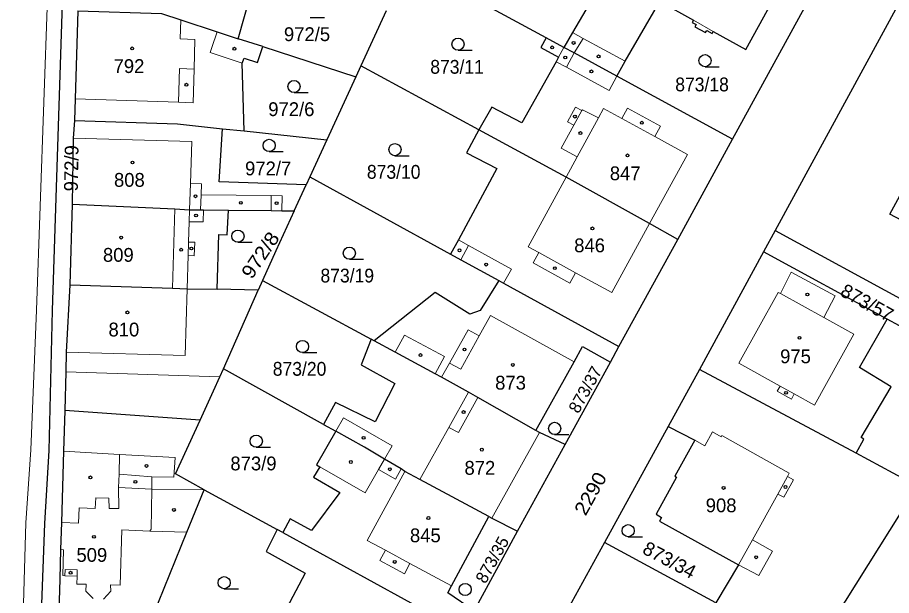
# Model space of a CAD drawing. Extents: x -679733 to -673243, y -1075091 to -1066557.
# Drawn here: x -676566.1 to -676458.4, y -1070888.4 to -1070817.2 of the extents above; entities that cross this region are included whole.
import ezdxf
from ezdxf.enums import TextEntityAlignment as Align

# ---------------------------------------------------------------- set-up
doc = ezdxf.new("R2010")
doc.units = 0
doc.header["$LTSCALE"] = 0.68
for name, color, linetype, lineweight in [('1', 7, 'Continuous', 25), ('3', 7, 'Continuous', 25), ('4', 7, 'Continuous', 13), ('5', 7, 'Continuous', 25)]:
    doc.layers.add(name, color=color, linetype=linetype, lineweight=lineweight)
doc.layers.add('2', color=7, linetype='Continuous')

msp = doc.modelspace()

# ---------------------------------------------------------------- linework, layer by layer
at = {"layer": '1'}
for p, q in [((-676477.95, -1070832.21), (-676465.96, -1070810.31)), ((-676500.94, -1070819.73), (-676510.57, -1070814.5)), ((-676457.4, -1070815.33), (-676472.72, -1070843.49)), ((-676520.66, -1070816.43), (-676523.76, -1070823.17)), ((-676535.86, -1070820.82), (-676538.87, -1070819.84)), ((-676535.86, -1070820.82), (-676524.4, -1070824.56)), ((-676524.4, -1070824.56), (-676527.96, -1070832.3)), ((-676538.15, -1070831.21), (-676527.96, -1070832.3)), ((-676530.05, -1070836.86), (-676530.5, -1070837.83)), ((-676531.98, -1070841.06), (-676530.5, -1070837.83)), ((-676472.72, -1070843.49), (-676474.16, -1070846.12)), ((-676535.87, -1070849.64), (-676522.51, -1070856.86)), ((-676445.79, -1070861.55), (-676458.9, -1070854.42)), ((-676522.11, -1070857.08), (-676522.51, -1070856.86)), ((-676498.6, -1070869.85), (-676493, -1070859.68)), ((-676528.35, -1070867.39), (-676540.71, -1070860.51)), ((-676485.89, -1070867.62), (-676493.73, -1070881.91)), ((-676543.07, -1070875.41), (-676534.07, -1070880.33)), ((-676533.39, -1070880.7), (-676534.07, -1070880.33)), ((-676533.39, -1070880.7), (-676511.19, -1070892.84)), ((-676509.81, -1070890.32), (-676504.48, -1070880.54))]:
    msp.add_line(p, q, dxfattribs=at)
for points in [[(-676565.16, -1070934.01), (-676565.13, -1070933.22), (-676563.95, -1070912.72), (-676562.69, -1070879.56), (-676562.18, -1070870.58), (-676561.76, -1070853.32), (-676560.29, -1070807.87), (-676559.86, -1070803.11), (-676559.88, -1070799.2), (-676559.64, -1070788.06), (-676558.71, -1070777.35)], [(-676485.78, -1070798.78), (-676497.68, -1070819.1), (-676498.75, -1070820.92)], [(-676492.23, -1070824.46), (-676491.18, -1070822.63), (-676486.93, -1070815.25), (-676482.79, -1070817.57), (-676482.94, -1070817.83), (-676482.45, -1070818.1), (-676482.59, -1070818.37), (-676481.29, -1070819.1), (-676481.14, -1070818.84), (-676480.49, -1070819.2), (-676480.35, -1070818.94), (-676476.33, -1070821.19), (-676471.17, -1070811.81), (-676470.98, -1070811.18), (-676471.19, -1070810.54), (-676472.7, -1070809.74), (-676473.29, -1070809.87), (-676473.72, -1070810.43), (-676482.08, -1070805.93), (-676479.98, -1070802.16)], [(-676538.87, -1070819.84), (-676536.56, -1070811.58), (-676535.65, -1070812.02), (-676534.78, -1070810.26), (-676534.58, -1070809.86)], [(-676558.63, -1070816.42), (-676558.98, -1070827.27), (-676559.06, -1070829.92)], [(-676558.63, -1070816.42), (-676548.33, -1070816.75), (-676545.96, -1070817.53), (-676541.49, -1070818.99), (-676538.87, -1070819.84)], [(-676500.94, -1070819.73), (-676501.6, -1070820.93), (-676499.4, -1070822.13), (-676499.7, -1070822.68), (-676503.92, -1070830.23), (-676507.61, -1070828.26), (-676509.23, -1070831.06)], [(-676492.23, -1070824.46), (-676497.49, -1070821.6), (-676498.75, -1070820.92), (-676500.94, -1070819.73)], [(-676538.15, -1070831.21), (-676538.38, -1070822.84), (-676538.13, -1070822.24), (-676536.5, -1070822.77), (-676535.86, -1070820.82)], [(-676509.23, -1070831.06), (-676523.76, -1070823.17), (-676524.4, -1070824.56)], [(-676484.69, -1070844.59), (-676477.95, -1070832.21), (-676492.23, -1070824.46)], [(-676559.06, -1070829.92), (-676559.22, -1070832.08), (-676559.36, -1070840.25), (-676559.64, -1070850.18)], [(-676559.06, -1070829.92), (-676546.37, -1070830.33), (-676540.8, -1070830.93), (-676538.15, -1070831.21)], [(-676530.5, -1070837.83), (-676541.24, -1070837.5), (-676540.8, -1070830.93)], [(-676509.23, -1070831.06), (-676510.74, -1070833.89), (-676506.99, -1070835.83), (-676511.73, -1070844.64), (-676512.7, -1070846.39)], [(-676484.69, -1070844.59), (-676488.19, -1070842.63), (-676498.48, -1070836.91), (-676509.23, -1070831.06)], [(-676527.96, -1070832.3), (-676530.05, -1070836.86), (-676512.7, -1070846.39)], [(-676559.36, -1070840.25), (-676546.67, -1070840.82), (-676544.87, -1070840.91), (-676543.52, -1070840.92), (-676543.17, -1070840.93), (-676540.07, -1070840.96)], [(-676541.47, -1070850.71), (-676541.26, -1070843.97), (-676540.26, -1070844), (-676540.07, -1070840.96)], [(-676540.07, -1070840.96), (-676534.83, -1070841.03), (-676533.52, -1070841.04), (-676531.98, -1070841.06)], [(-676531.98, -1070841.06), (-676534.25, -1070846), (-676535.87, -1070849.64), (-676536.4, -1070850.82)], [(-676472.72, -1070843.49), (-676456.42, -1070852.35), (-676452.56, -1070846.52), (-676440.21, -1070853.23)], [(-676506.76, -1070849.65), (-676506.17, -1070849.97), (-676491.96, -1070857.78), (-676484.69, -1070844.59)], [(-676458.9, -1070854.42), (-676474.16, -1070846.12), (-676482.05, -1070860.61)], [(-676512.7, -1070846.39), (-676511.44, -1070847.08), (-676506.76, -1070849.65)], [(-676559.64, -1070850.18), (-676560.07, -1070858.48), (-676560.11, -1070860.87), (-676560.25, -1070865.66)], [(-676559.64, -1070850.18), (-676546.97, -1070850.59), (-676545.17, -1070850.65), (-676541.47, -1070850.71)], [(-676506.76, -1070849.65), (-676509.06, -1070853.33), (-676510.33, -1070853.77), (-676514.61, -1070851.13), (-676522.11, -1070857.08)], [(-676540.71, -1070860.51), (-676536.4, -1070850.82), (-676541.47, -1070850.71)], [(-676462.72, -1070870.93), (-676461.78, -1070869.17), (-676462.13, -1070868.98), (-676458.43, -1070862.72), (-676462.32, -1070860.36), (-676458.9, -1070854.42)], [(-676522.51, -1070856.86), (-676523.72, -1070860.02), (-676519.56, -1070862.32), (-676522.01, -1070867.04), (-676526.91, -1070864.65), (-676528.35, -1070867.39), (-676526.86, -1070868.22)], [(-676502.19, -1070868.13), (-676509.34, -1070864.06), (-676510.5, -1070863.4), (-676513.81, -1070861.56), (-676514.61, -1070861.13), (-676519.52, -1070858.48), (-676522.11, -1070857.08)], [(-676502.19, -1070868.13), (-676497.49, -1070859.65), (-676496.45, -1070857.78), (-676493, -1070859.68), (-676491.96, -1070857.78)], [(-676543.58, -1070866.84), (-676541.92, -1070863.23), (-676541.15, -1070861.5), (-676540.71, -1070860.51)], [(-676455.76, -1070875.93), (-676455.11, -1070875), (-676462.72, -1070870.93), (-676482.05, -1070860.61), (-676485.89, -1070867.62)], [(-676560.25, -1070865.66), (-676560.4, -1070870.68), (-676560.66, -1070879.44), (-676560.76, -1070882.8), (-676560.88, -1070886.45), (-676561.2, -1070897.13)], [(-676543.07, -1070875.41), (-676546.62, -1070873.47), (-676543.58, -1070866.84), (-676560.25, -1070865.66)], [(-676485.89, -1070867.62), (-676482.62, -1070869.31), (-676485.06, -1070873.76), (-676484.85, -1070873.88), (-676487.39, -1070878.44), (-676486.71, -1070878.82), (-676486.96, -1070879.28), (-676477.24, -1070884.67), (-676480.02, -1070889.34), (-676476.62, -1070891.18), (-676468.2, -1070895.75), (-676455.76, -1070875.93)], [(-676526.86, -1070868.22), (-676529.23, -1070872.36), (-676528.84, -1070872.58), (-676529.59, -1070873.88), (-676526.34, -1070875.75), (-676529.83, -1070880.45), (-676532.46, -1070879.01), (-676533.39, -1070880.7)], [(-676508.01, -1070878.72), (-676516.49, -1070874.16), (-676518.36, -1070873.16), (-676518.79, -1070872.85), (-676520.86, -1070871.66), (-676523.32, -1070870.19), (-676526.86, -1070868.22)], [(-676498.6, -1070869.85), (-676501.75, -1070868.37), (-676502.19, -1070868.13)], [(-676508.01, -1070878.72), (-676507.62, -1070878.94), (-676504.48, -1070880.54), (-676498.6, -1070869.85)], [(-676550.08, -1070892.7), (-676545.19, -1070880.65), (-676543.07, -1070875.41)], [(-676509.81, -1070890.32), (-676513.06, -1070888.1), (-676512.6, -1070887.25), (-676508.01, -1070878.72)], [(-676534.07, -1070880.33), (-676535.43, -1070883.03), (-676530.62, -1070885.69), (-676537.89, -1070899.44)], [(-676480.02, -1070889.34), (-676493.73, -1070881.91), (-676500.51, -1070894.23)]]:
    msp.add_lwpolyline(points, dxfattribs=at)
msp.add_lwpolyline([(-676458.59, -1070841.48), (-676453.37, -1070831.89), (-676443.64, -1070836.94), (-676448.91, -1070846.57)], close=True, dxfattribs=at)
at = {"layer": '3'}
for p, q in [((-676529.993, -1070817.23), (-676528.243, -1070817.23)), ((-676511.793, -1070821.27), (-676510.043, -1070821.27)), ((-676481.353, -1070823.3), (-676479.603, -1070823.3)), ((-676532.003, -1070826.48), (-676530.253, -1070826.48)), ((-676535.073, -1070833.74), (-676533.323, -1070833.74)), ((-676519.563, -1070834.26), (-676517.813, -1070834.26)), ((-676538.913, -1070844.92), (-676537.163, -1070844.92)), ((-676525.183, -1070847.01), (-676523.433, -1070847.01)), ((-676530.953, -1070858.52), (-676529.203, -1070858.52)), ((-676499.883, -1070868.61), (-676498.133, -1070868.61)), ((-676536.653, -1070870.19), (-676534.903, -1070870.19)), ((-676490.823, -1070881.21), (-676489.073, -1070881.21)), ((-676540.603, -1070887.62), (-676538.853, -1070887.62))]:
    msp.add_line(p, q, dxfattribs=at)
for centre in [(-676511.7929, -1070820.5198), (-676481.3529, -1070822.5498), (-676532.0029, -1070825.7298), (-676535.0729, -1070832.9898), (-676519.5629, -1070833.5098), (-676538.9129, -1070844.1698), (-676525.1829, -1070846.2598), (-676530.9529, -1070857.7698), (-676499.8829, -1070867.8598), (-676536.6529, -1070869.4398), (-676490.8229, -1070880.4598), (-676540.6029, -1070886.8698), (-676510.9129, -1070887.6998)]:
    msp.add_circle(centre, 0.75, dxfattribs=at)
at = {"layer": '4'}
for p, q in [((-676563.74, -1070853.28), (-676562.11, -1070807.84)), ((-676546.02, -1070819.88), (-676545.96, -1070817.53)), ((-676482.79, -1070817.57), (-676480.35, -1070818.94)), ((-676542.12, -1070820.94), (-676541.49, -1070818.99)), ((-676497.68, -1070819.1), (-676496.36, -1070819.82)), ((-676544.22, -1070819.93), (-676546.02, -1070819.88)), ((-676544.32, -1070823.58), (-676544.22, -1070819.93)), ((-676497.49, -1070821.6), (-676496.36, -1070819.82)), ((-676496.36, -1070819.82), (-676491.18, -1070822.63)), ((-676542.33, -1070821.55), (-676542.12, -1070820.94)), ((-676538.38, -1070822.84), (-676542.33, -1070821.55)), ((-676498.75, -1070820.92), (-676499.4, -1070822.13)), ((-676498.44, -1070823.36), (-676497.49, -1070821.6)), ((-676546.12, -1070823.53), (-676546.23, -1070827.68)), ((-676544.32, -1070823.58), (-676546.12, -1070823.53)), ((-676544.44, -1070827.74), (-676544.32, -1070823.58)), ((-676499.7, -1070822.68), (-676498.44, -1070823.36)), ((-676498.44, -1070823.36), (-676493.18, -1070826.22)), ((-676493.18, -1070826.22), (-676492.23, -1070824.46)), ((-676558.98, -1070827.27), (-676546.23, -1070827.68)), ((-676546.23, -1070827.68), (-676544.44, -1070827.74)), ((-676498.31, -1070830.08), (-676497.31, -1070828.26)), ((-676497.52, -1070830.51), (-676496.52, -1070828.69)), ((-676497.31, -1070828.26), (-676496.52, -1070828.69)), ((-676496.52, -1070828.69), (-676496.47, -1070828.6)), ((-676496.47, -1070828.6), (-676494.49, -1070829.59)), ((-676494.49, -1070829.59), (-676493.87, -1070828.45)), ((-676493.87, -1070828.45), (-676491.62, -1070829.68)), ((-676491.62, -1070829.68), (-676490.92, -1070828.39)), ((-676490.92, -1070828.39), (-676486.84, -1070830.61)), ((-676497.52, -1070830.51), (-676498.31, -1070830.08)), ((-676497.11, -1070834.4), (-676494.49, -1070829.59)), ((-676491.62, -1070829.68), (-676487.55, -1070831.9)), ((-676499.06, -1070833.34), (-676497.52, -1070830.51)), ((-676486.84, -1070830.61), (-676487.55, -1070831.9)), ((-676559.22, -1070832.08), (-676544.61, -1070832.49)), ((-676487.55, -1070831.9), (-676483.53, -1070834.1)), ((-676544.61, -1070832.49), (-676544.77, -1070837.69)), ((-676497.11, -1070834.4), (-676499.06, -1070833.34)), ((-676498.48, -1070836.91), (-676497.11, -1070834.4)), ((-676488.19, -1070842.63), (-676483.53, -1070834.1)), ((-676544.77, -1070837.69), (-676544.87, -1070840.91)), ((-676544.77, -1070837.69), (-676543.42, -1070837.73)), ((-676543.42, -1070837.73), (-676543.46, -1070839.08)), ((-676498.48, -1070836.91), (-676503.16, -1070845.49)), ((-676543.46, -1070839.08), (-676543.52, -1070840.92)), ((-676543.46, -1070839.08), (-676534.81, -1070839.18)), ((-676534.81, -1070839.18), (-676534.83, -1070841.03)), ((-676534.81, -1070839.18), (-676533.46, -1070839.2)), ((-676533.46, -1070839.2), (-676533.52, -1070841.04)), ((-676546.67, -1070840.82), (-676546.97, -1070850.59)), ((-676544.87, -1070840.91), (-676544.91, -1070842.4)), ((-676543.17, -1070840.93), (-676543.21, -1070842.42)), ((-676544.91, -1070842.4), (-676544.99, -1070844.9)), ((-676543.21, -1070842.42), (-676544.91, -1070842.4)), ((-676492.83, -1070851.12), (-676488.19, -1070842.63)), ((-676544.99, -1070844.9), (-676545.04, -1070846.55)), ((-676544.99, -1070844.9), (-676544.24, -1070844.93)), ((-676544.24, -1070844.93), (-676544.29, -1070846.58)), ((-676511.73, -1070844.64), (-676510.48, -1070845.33)), ((-676510.48, -1070845.33), (-676511.44, -1070847.08)), ((-676510.48, -1070845.33), (-676505.21, -1070848.22)), ((-676503.16, -1070845.49), (-676501.85, -1070846.2)), ((-676502.54, -1070847.46), (-676501.85, -1070846.2)), ((-676501.85, -1070846.2), (-676497.31, -1070848.68)), ((-676545.04, -1070846.55), (-676545.17, -1070850.65)), ((-676544.29, -1070846.58), (-676545.04, -1070846.55)), ((-676505.21, -1070848.22), (-676506.17, -1070849.97)), ((-676498, -1070849.97), (-676502.54, -1070847.46)), ((-676497.31, -1070848.68), (-676498, -1070849.97)), ((-676492.83, -1070851.12), (-676497.31, -1070848.68)), ((-676472.06, -1070851.25), (-676470.75, -1070848.59)), ((-676470.75, -1070848.59), (-676465.33, -1070851.51)), ((-676545.17, -1070850.65), (-676545.43, -1070858.89)), ((-676472.33, -1070851.1), (-676477.17, -1070859.84)), ((-676472.33, -1070851.1), (-676472.06, -1070851.25)), ((-676472.06, -1070851.25), (-676466.73, -1070854.21)), ((-676465.33, -1070851.51), (-676466.73, -1070854.21)), ((-676564.44, -1070870.48), (-676563.74, -1070853.28)), ((-676509.17, -1070856.45), (-676507.77, -1070853.95)), ((-676507.77, -1070853.95), (-676497.49, -1070859.65)), ((-676466.73, -1070854.21), (-676463.01, -1070856.26)), ((-676512.83, -1070859.81), (-676510.53, -1070855.7)), ((-676510.53, -1070855.7), (-676509.17, -1070856.45)), ((-676519.52, -1070858.48), (-676518.38, -1070856.37)), ((-676518.38, -1070856.37), (-676513.47, -1070859.02)), ((-676511.46, -1070860.57), (-676509.17, -1070856.45)), ((-676463.01, -1070856.26), (-676467.86, -1070865)), ((-676545.43, -1070858.89), (-676560.07, -1070858.48)), ((-676513.47, -1070859.02), (-676514.61, -1070861.13)), ((-676513.81, -1070861.56), (-676512.83, -1070859.81)), ((-676512.83, -1070859.81), (-676511.46, -1070860.57)), ((-676472.1, -1070862.65), (-676477.17, -1070859.84)), ((-676560.11, -1070860.87), (-676541.15, -1070861.5)), ((-676512.91, -1070867.73), (-676510.5, -1070863.4)), ((-676472.45, -1070863.28), (-676472.1, -1070862.65)), ((-676470.7, -1070864.25), (-676472.45, -1070863.28)), ((-676470.35, -1070863.62), (-676472.1, -1070862.65)), ((-676509.34, -1070864.06), (-676511.74, -1070868.38)), ((-676470.35, -1070863.62), (-676470.7, -1070864.25)), ((-676467.86, -1070865), (-676470.35, -1070863.62)), ((-676526.86, -1070868.22), (-676525.91, -1070866.56)), ((-676525.91, -1070866.56), (-676519.9, -1070870)), ((-676516.49, -1070874.16), (-676512.91, -1070867.73)), ((-676511.74, -1070868.38), (-676512.91, -1070867.73)), ((-676507.62, -1070878.94), (-676501.75, -1070868.37)), ((-676481.37, -1070870.01), (-676480.42, -1070868.3)), ((-676480.42, -1070868.3), (-676479.37, -1070868.89)), ((-676479.37, -1070868.89), (-676479.28, -1070868.72)), ((-676479.28, -1070868.72), (-676470.97, -1070873.36)), ((-676519.9, -1070870), (-676520.86, -1070871.66)), ((-676482.62, -1070869.31), (-676481.37, -1070870.01)), ((-676565.04, -1070879.51), (-676564.44, -1070870.48)), ((-676560.4, -1070870.68), (-676553.52, -1070871.07)), ((-676553.52, -1070871.07), (-676553.55, -1070873.49)), ((-676553.52, -1070871.07), (-676546.63, -1070871.45)), ((-676546.63, -1070871.45), (-676546.8, -1070873.85)), ((-676520.86, -1070871.66), (-676521.59, -1070872.92)), ((-676523.24, -1070875.8), (-676528.84, -1070872.58)), ((-676521.59, -1070872.92), (-676523.24, -1070875.8)), ((-676522.97, -1070881.67), (-676518.36, -1070873.16)), ((-676519.51, -1070874.11), (-676521.59, -1070872.92)), ((-676518.79, -1070872.85), (-676519.51, -1070874.11)), ((-676553.55, -1070873.49), (-676553.64, -1070875.14)), ((-676549.52, -1070873.84), (-676553.55, -1070873.49)), ((-676549.52, -1070875.36), (-676549.52, -1070873.84)), ((-676549.52, -1070873.84), (-676546.8, -1070873.85)), ((-676472.37, -1070875.95), (-676471.2, -1070873.79)), ((-676471.65, -1070876.35), (-676470.46, -1070874.2)), ((-676471.2, -1070873.79), (-676470.97, -1070873.36)), ((-676470.46, -1070874.2), (-676471.2, -1070873.79)), ((-676553.64, -1070875.14), (-676549.52, -1070875.36)), ((-676553.64, -1070875.14), (-676553.6, -1070877.74)), ((-676549.6, -1070880.27), (-676549.52, -1070875.36)), ((-676549.52, -1070875.36), (-676543.07, -1070875.41)), ((-676556.42, -1070876.41), (-676556.52, -1070877.72)), ((-676554.82, -1070876.46), (-676556.42, -1070876.41)), ((-676554.79, -1070877.73), (-676554.82, -1070876.46)), ((-676475.52, -1070881.59), (-676472.37, -1070875.95)), ((-676472.37, -1070875.95), (-676471.65, -1070876.35)), ((-676558.49, -1070877.64), (-676558.56, -1070879.54)), ((-676556.52, -1070877.72), (-676558.49, -1070877.64)), ((-676553.6, -1070877.74), (-676554.79, -1070877.73)), ((-676566.08, -1070912.64), (-676565.04, -1070879.51)), ((-676558.56, -1070879.54), (-676560.66, -1070879.44)), ((-676553.44, -1070887.17), (-676553.24, -1070880.37)), ((-676553.24, -1070880.37), (-676549.78, -1070880.52)), ((-676549.78, -1070880.52), (-676549.6, -1070880.27)), ((-676549.78, -1070880.52), (-676545.19, -1070880.65)), ((-676520.72, -1070882.88), (-676522.97, -1070881.67)), ((-676477.24, -1070884.67), (-676475.52, -1070881.59)), ((-676473.02, -1070882.98), (-676475.52, -1070881.59)), ((-676560.4, -1070882.81), (-676560.76, -1070882.8)), ((-676560.5, -1070886), (-676560.4, -1070882.81)), ((-676521.41, -1070884.15), (-676520.72, -1070882.88)), ((-676517.72, -1070884.49), (-676520.72, -1070882.88)), ((-676474.71, -1070886), (-676473.02, -1070882.98)), ((-676518.4, -1070885.77), (-676521.41, -1070884.15)), ((-676517.72, -1070884.49), (-676518.4, -1070885.77)), ((-676512.6, -1070887.25), (-676517.72, -1070884.49)), ((-676477.24, -1070884.67), (-676474.71, -1070886)), ((-676560.5, -1070886), (-676560.24, -1070886.01)), ((-676560.24, -1070886.01), (-676560.22, -1070885.24)), ((-676560.24, -1070886.01), (-676558.73, -1070886.05)), ((-676560.22, -1070885.24), (-676558.71, -1070885.28)), ((-676558.73, -1070886.05), (-676558.76, -1070887.04)), ((-676558.71, -1070885.28), (-676558.73, -1070886.05)), ((-676558.76, -1070887.04), (-676557.61, -1070887.07)), ((-676557.61, -1070887.07), (-676557.64, -1070887.91)), ((-676554.63, -1070887.14), (-676553.44, -1070887.17)), ((-676554.58, -1070887.9), (-676554.63, -1070887.14)), ((-676557.64, -1070887.91), (-676556.74, -1070888.82)), ((-676555.47, -1070888.91), (-676554.58, -1070887.9))]:
    msp.add_line(p, q, dxfattribs=at)
at = {"layer": '5'}
for centre in [(-676497.5468, -1070820.3692), (-676551.9568, -1070821.0392), (-676539.3468, -1070821.0792), (-676500.1968, -1070820.9092), (-676498.5768, -1070822.1692), (-676494.4668, -1070822.0192), (-676495.3568, -1070823.8692), (-676545.2668, -1070825.5092), (-676497.3768, -1070829.4492), (-676489.1468, -1070830.1992), (-676496.7168, -1070831.4692), (-676490.8968, -1070834.2192), (-676551.9068, -1070835.0892), (-676544.1468, -1070839.2592), (-676538.5468, -1070840.0592), (-676534.1468, -1070840.1092), (-676544.0768, -1070841.6192), (-676495.2368, -1070843.2192), (-676553.3068, -1070844.3492), (-676545.9168, -1070845.8392), (-676544.6468, -1070845.6992), (-676511.6068, -1070845.9192), (-676508.3268, -1070847.6792), (-676499.8668, -1070848.1192), (-676468.7368, -1070851.3592), (-676552.5368, -1070853.5592), (-676469.7168, -1070856.6992), (-676510.9868, -1070858.1292), (-676516.4168, -1070858.8192), (-676505.0268, -1070860.0392), (-676471.3668, -1070863.4792), (-676511.0968, -1070865.8492), (-676523.4268, -1070869.0192), (-676508.8468, -1070870.4792), (-676524.9968, -1070871.9992), (-676550.1868, -1070872.4892), (-676520.1968, -1070872.8992), (-676557.0968, -1070873.8892), (-676551.5468, -1070874.4392), (-676479.0568, -1070875.1992), (-676471.4368, -1070875.0792), (-676546.7968, -1070877.9092), (-676515.4468, -1070878.8992), (-676556.6568, -1070881.2192), (-676475.0568, -1070883.7392), (-676519.5968, -1070884.3192), (-676559.5268, -1070885.6392)]:
    msp.add_circle(centre, 0.175, dxfattribs=at)

# ---------------------------------------------------------------- texts
at = {"layer": '2'}
for s, p in [('972/5', (-676530.4, -1070820.14)), ('792', (-676552.339, -1070824.07)), ('972/6', (-676532.33, -1070829.38)), ('972/7', (-676535.19, -1070836.68)), ('847', (-676491.189, -1070837.279)), ('808', (-676552.289, -1070838.09)), ('846', (-676495.579, -1070846.16)), ('809', (-676553.649, -1070847.33)), ('810', (-676552.969, -1070856.529)), ('975', (-676470.199, -1070859.83)), ('873', (-676505.319, -1070863.08)), ('873/9', (-676537, -1070873.029)), ('872', (-676509.099, -1070873.57)), ('908', (-676479.369, -1070878.19)), ('845', (-676515.819, -1070881.89)), ('509', (-676556.919, -1070884.3))]:
    msp.add_text(s, height=1.7, dxfattribs=at).set_placement(p, align=Align.CENTER)
at = {"layer": '2', "width": 0.95}
for s, p in [('873/11', (-676511.909, -1070824.16)), ('873/18', (-676481.719, -1070826.33)), ('873/10', (-676519.719, -1070837.1)), ('873/19', (-676525.439, -1070849.88)), ('873/20', (-676531.319, -1070861.37))]:
    msp.add_text(s, height=1.7, dxfattribs=at).set_placement(p, align=Align.CENTER)
at = {"layer": '2'}
for s, height, rotation, p in [('972/9', 1.7, 89, (-676558.5994, -1070835.8238)), ('873/57', 1.7, 331, (-676461.7871, -1070853.1149)), ('873/37', 1.5, 61, (-676495.4593, -1070863.4401)), ('873/35', 1.5, 61, (-676506.9193, -1070884.4101)), ('873/34', 1.7, 332, (-676486.1321, -1070884.8215))]:
    msp.add_text(s, height=height, rotation=rotation, dxfattribs=at).set_placement(p, align=Align.CENTER)
at = {"layer": '2', "width": 1.1}
for s, rotation, p in [('972/8', 56, (-676535.4514, -1070846.9778)), ('2290', 61, (-676494.7243, -1070876.2966))]:
    msp.add_text(s, height=1.7, rotation=rotation, dxfattribs=at).set_placement(p, align=Align.CENTER)

doc.saveas('drawing.dxf')
